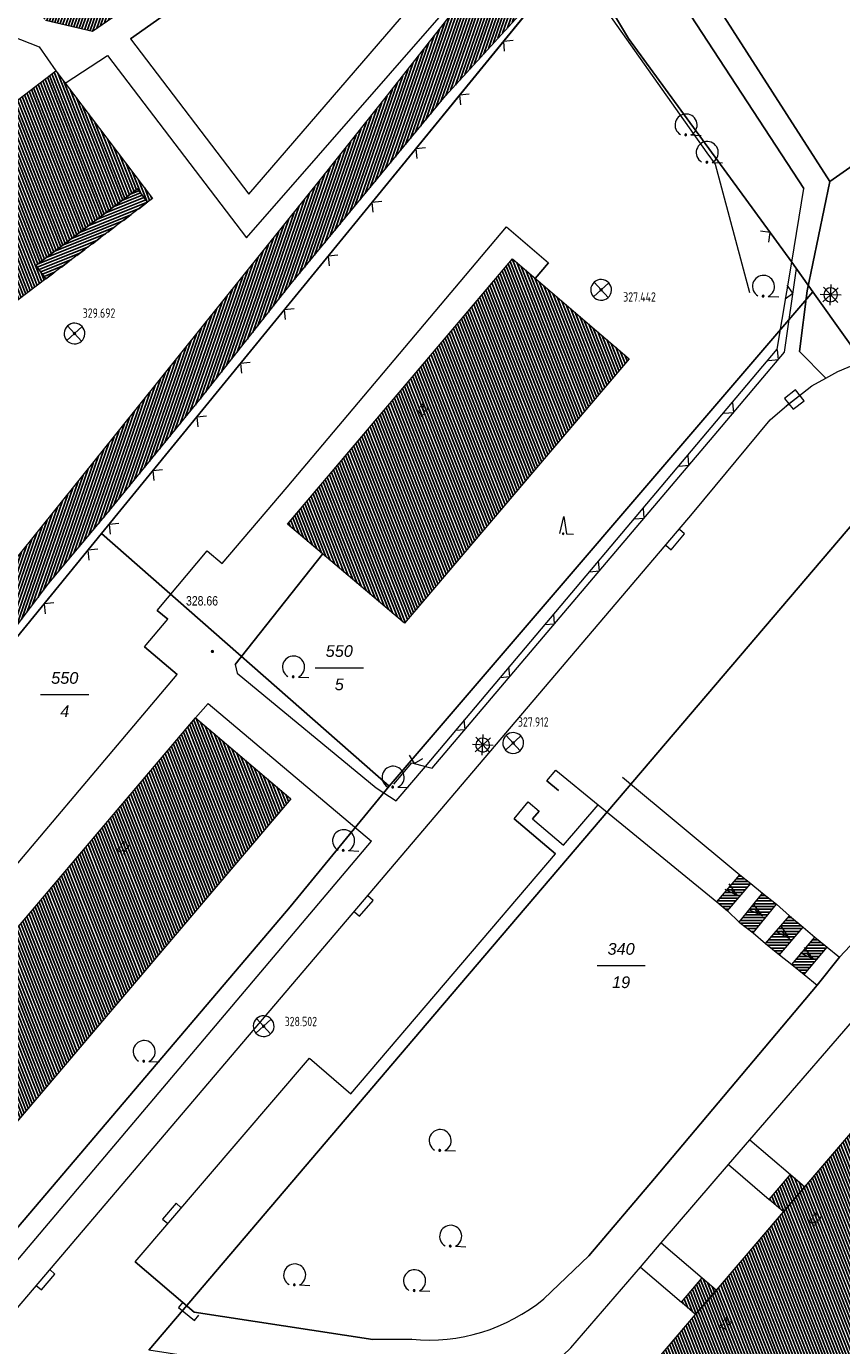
# Model space of a CAD drawing. Header units: metres. Extents: x 345144 to 348639, y 5629211 to 5635235.
# Tile 947 of 1056: x 347650 to 347709, y 5630982 to 5631077. Entities that reach past the tile are written whole.
import ezdxf
from ezdxf.enums import TextEntityAlignment as Align

# ---------------------------------------------------------------- set-up
doc = ezdxf.new("R2010")
doc.units = ezdxf.units.M
doc.header["$MEASUREMENT"] = 0
doc.linetypes.add('4_4', pattern=[1.4, 0.7, -0.7])
for name, color, linetype in [('011 Gebäude', 7, 'Continuous'), ('028 Geländeform', 7, 'Continuous'), ('028 Geländeform Ausg.', 7, 'Continuous'), ('065-066 Ver_Entsorgung', 7, 'Continuous'), ('065-066 Ver_Entsorgung Ausg.', 7, 'Continuous'), ('081-083 Topographie', 7, 'Continuous'), ('081-083 Topographie Ausg.', 7, 'Continuous'), ('AX Flurstück', 7, 'Continuous'), ('AX Gebäude', 7, 'Continuous'), ('Definitionslinie', 7, 'Continuous'), ('Präsentationsobjekt -Text (punktförmig)', 7, 'Continuous')]:
    doc.layers.add(name, color=color, linetype=linetype)
doc.styles.add('ARIAL', font='arial.ttf', dxfattribs={"height": 1})
doc.styles.add('ARIALIT', font='ariali.ttf', dxfattribs={"height": 1})
doc.styles.add('DIN-6776-IT', font='txt', dxfattribs={"height": 1})
pattern_1 = [(250.9552151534, (0, 0), (0.1890527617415, -0.065261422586), [])]
pattern_2 = [(0, (0, 0), (0, 0.2), [])]
pattern_3 = [(111.5294117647, (0, 0), (-0.186045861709, -0.07339575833), [])]

# ---------------------------------------------------------------- blocks, each defined once
blk = doc.blocks.new('alk_3504_nrw')
at = {"color": 134, "lineweight": 5, "true_color": 0x00b2b2, "flags": 128}
for points in [[(-0.729333, -0.684), (-0.707333, -0.707333), (0.707333, 0.707333)], [(-0.707333, 0.707333), (0.707333, -0.707333)]]:
    blk.add_lwpolyline(points, dxfattribs=at)
at = {"color": 134, "lineweight": 5, "true_color": 0x00b2b2}
for start, end in [(90, -90), (-90, 90)]:
    blk.add_arc((0, 0), 1, start, end, dxfattribs=at)
blk = doc.blocks.new('alk_5742_nrw')
at = {"color": 134, "lineweight": 5, "true_color": 0x00b2b2, "flags": 128}
for points in [[(1, 0), (-1, 0)], [(0.707333, -0.707333), (-0.707333, 0.707333)], [(-0.707333, -0.707333), (0.707333, 0.707333)], [(0, -1), (0, 1)]]:
    blk.add_lwpolyline(points, dxfattribs=at)
at = {"color": 134, "lineweight": 5, "true_color": 0x00b2b2}
for start, end in [(0, 180), (180, 0)]:
    blk.add_arc((0, 0), 0.666667, start, end, dxfattribs=at)
blk = doc.blocks.new('alk_043x_nrw')
h = blk.add_hatch(color=7)
edge = h.paths.add_edge_path(flags=0)
edge.add_arc((0, 0), 1, 180, 360, ccw=False)
edge.add_arc((0, 0), 1, 0, 180, ccw=False)
blk = doc.blocks.new('alk_7100_nrwx2')
at = {"true_color": 0x2e2e2e}
h = blk.add_hatch(color=250, dxfattribs=at)
edge = h.paths.add_edge_path(flags=0)
edge.add_arc((0.024073, -0.597267), 0.057254, 180, 360, ccw=False)
edge.add_arc((0.024073, -0.597267), 0.057255, 0, 180, ccw=False)
at = {"color": 250, "lineweight": 5, "true_color": 0x2e2e2e, "flags": 128}
blk.add_lwpolyline([(0.349382, -0.597267), (1, -0.597267)], dxfattribs=at)
at = {"color": 250, "lineweight": 5, "true_color": 0x2e2e2e}
for centre, radius, start, end in [((0.024073, 0.012362), 0.690995, -61.91481688, -118.08518312), ((0.024073, -0.597267), 0.057255, 0, 180), ((0.024073, -0.597267), 0.057254, 180, 0)]:
    blk.add_arc(centre, radius, start, end, dxfattribs=at)
blk = doc.blocks.new('alk_7200_nrwx2')
at = {"true_color": 0x2e2e2e}
h = blk.add_hatch(color=250, dxfattribs=at)
edge = h.paths.add_edge_path(flags=0)
edge.add_arc((-0.020544, -0.388118), 0.055525, 180, 360, ccw=False)
edge.add_arc((-0.020544, -0.388118), 0.055525, 0, 180, ccw=False)
at = {"color": 250, "lineweight": 5, "true_color": 0x2e2e2e, "flags": 128}
blk.add_lwpolyline([(-0.298168, -0.388118), (-0.020544, 1), (0.257079, -0.388118), (0.812326, -0.388118)], dxfattribs=at)
blk.add_lwpolyline([(-0.298168, -0.388118), (-0.020544, 1), (0.257079, -0.388118), (0.812326, -0.388118)], dxfattribs=at)
at = {"color": 250, "lineweight": 5, "true_color": 0x2e2e2e}
for start, end in [(0, 180), (180, 0)]:
    blk.add_arc((-0.020544, -0.388118), 0.055525, start, end, dxfattribs=at)
blk = doc.blocks.new('3488_swc')
at = {"color": 7, "lineweight": 5, "flags": 128}
for points in [[(1, 0), (-1, 0)], [(0.666667, 0.666667), (-0.666667, 0.666667), (-0.666667, -0.666667), (0.666667, -0.666667), (0.666667, 0.666667)]]:
    blk.add_lwpolyline(points, dxfattribs=at)
blk = doc.blocks.new('swc_strasseneinlauf')
at = {"color": 7, "lineweight": 5, "flags": 128}
blk.add_lwpolyline([(-1, 0), (-1, -0.666667), (1, -0.666667), (1, 0)], dxfattribs=at)

msp = doc.modelspace()

# ---------------------------------------------------------------- hatches: boundary and pattern name
at = {"layer": '011 Gebäude', "true_color": 0x8f8f8f}
h = msp.add_hatch(dxfattribs=at)
h.set_pattern_fill('_USER', color=252, scale=0.2, angle=201.88235294, style=0, pattern_type=0)
h.set_pattern_definition([(201.882352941, (0, 0), (0.074540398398, -0.185590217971), [])])
h.paths.add_polyline_path([(347651.181, 5631058.516), (347650.462, 5631059.469), (347650.462, 5631059.469), (347657.787, 5631064.993), (347657.787, 5631064.993), (347658.507, 5631064.038), (347658.507, 5631064.038)], flags=0)
at = {"layer": '028 Geländeform', "true_color": 0xb27500}
h = msp.add_hatch(dxfattribs=at)
h.set_pattern_fill('_USER', color=44, scale=0.2, angle=250.95521515, style=0, pattern_type=0)
h.set_pattern_definition(pattern_1)
h.paths.add_polyline_path([(347681.341, 5631096.922), (347684.046, 5631098.409), (347684.046, 5631098.409), (347686.343, 5631094.921), (347686.343, 5631094.921), (347685.495, 5631094.305), (347685.495, 5631094.305), (347682.74, 5631092.309), (347682.74, 5631092.309), (347682.006, 5631091.776), (347682.006, 5631091.776), (347680.376, 5631094.212), (347680.376, 5631094.212), (347654.544, 5631076.39), (347654.544, 5631076.39), (347651.138, 5631077.183), (347651.138, 5631077.183), (347650.58, 5631077.675), (347650.58, 5631077.675), (347645.564, 5631084.003), (347645.564, 5631084.003), (347645.219, 5631085.263), (347645.219, 5631085.263), (347645.869, 5631089.566), (347645.869, 5631089.566), (347647.327, 5631087.119), (347647.327, 5631087.119), (347648.198, 5631085.657), (347648.198, 5631085.657), (347649.026, 5631084.268), (347649.026, 5631084.268), (347651.158, 5631080.69), (347651.158, 5631080.69), (347652.446, 5631078.528), (347652.446, 5631078.528), (347652.667, 5631078.968), (347652.667, 5631078.968), (347653.74, 5631079.69), (347653.74, 5631079.69), (347671.35, 5631091.538), (347671.35, 5631091.538), (347672.424, 5631092.255), (347672.424, 5631092.255), (347676.096, 5631094.112), (347676.096, 5631094.112), (347677.819, 5631094.984), (347677.819, 5631094.984), (347678.323, 5631095.26), (347678.323, 5631095.26)], flags=0)
h = msp.add_hatch(dxfattribs=at)
h.set_pattern_fill('_USER', color=44, scale=0.2, angle=250.95521515, style=0, pattern_type=0)
h.set_pattern_definition(pattern_1)
h.paths.add_polyline_path([(347640.574, 5631022.204), (347625.338, 5631003.535), (347625.338, 5631003.535), (347630.441, 5630994.457), (347630.441, 5630994.457), (347629.459, 5630993.411), (347629.459, 5630993.411), (347627.515, 5630996.825), (347627.515, 5630996.825), (347624.367, 5631002.346), (347624.367, 5631002.346), (347623.317, 5631004.184), (347623.317, 5631004.184), (347638.28, 5631021.797), (347638.28, 5631021.797), (347649.076, 5631038.361), (347649.076, 5631038.361), (347671.283, 5631066.035), (347671.283, 5631066.035), (347675.767, 5631071.668), (347675.767, 5631071.668), (347686.435, 5631085.255), (347686.435, 5631085.255), (347684.793, 5631087.628), (347684.793, 5631087.628), (347683.219, 5631089.903), (347683.219, 5631089.903), (347685.709, 5631091.761), (347685.709, 5631091.761), (347687.533, 5631093.123), (347687.533, 5631093.123), (347688.948, 5631089.8), (347688.948, 5631089.8), (347690.342, 5631086.526), (347690.342, 5631086.526), (347690.443, 5631085.88), (347690.443, 5631085.88), (347690.415, 5631085.415), (347690.415, 5631085.415), (347690.38, 5631084.824), (347690.38, 5631084.824), (347690.126, 5631083.75), (347690.126, 5631083.75), (347689.855, 5631082.798), (347689.855, 5631082.798), (347689.48, 5631082.126), (347689.48, 5631082.126), (347688.796, 5631081.373), (347688.796, 5631081.373), (347686.577, 5631078.932), (347686.577, 5631078.932), (347680.019, 5631071.718), (347680.019, 5631071.718), (347668.871, 5631058.162), (347668.871, 5631058.162), (347662.284, 5631049.791), (347662.284, 5631049.791), (347655.766, 5631041.78), (347655.766, 5631041.78), (347651.384, 5631036.535), (347651.384, 5631036.535)], flags=0)
at = {"layer": '081-083 Topographie'}
h = msp.add_hatch(dxfattribs=at)
h.set_pattern_fill('_USER', scale=0.2, style=0, pattern_type=0)
h.set_pattern_definition(pattern_2)
h.paths.add_polyline_path([(347699.597, 5631013.526), (347701.266, 5631015.495), (347701.266, 5631015.495), (347702.049, 5631014.85), (347702.049, 5631014.85), (347700.357, 5631012.881), (347700.357, 5631012.881)], flags=0)
h = msp.add_hatch(dxfattribs=at)
h.set_pattern_fill('_USER', scale=0.2, style=0, pattern_type=0)
h.set_pattern_definition(pattern_2)
h.paths.add_polyline_path([(347702.886, 5631014.151), (347703.895, 5631013.371), (347703.895, 5631013.371), (347702.22, 5631011.293), (347702.22, 5631011.293), (347701.212, 5631012.074), (347701.212, 5631012.074)], flags=0)
h = msp.add_hatch(dxfattribs=at)
h.set_pattern_fill('_USER', scale=0.2, style=0, pattern_type=0)
h.set_pattern_definition(pattern_2)
h.paths.add_polyline_path([(347704.846, 5631012.537), (347705.837, 5631011.701), (347705.837, 5631011.701), (347704.111, 5631009.704), (347704.111, 5631009.704), (347703.12, 5631010.541), (347703.12, 5631010.541)], flags=0)
h = msp.add_hatch(dxfattribs=at)
h.set_pattern_fill('_USER', scale=0.2, style=0, pattern_type=0)
h.set_pattern_definition(pattern_2)
h.paths.add_polyline_path([(347706.661, 5631010.981), (347707.554, 5631010.271), (347707.554, 5631010.271), (347705.905, 5631008.296), (347705.905, 5631008.296), (347705.012, 5631009.004), (347705.012, 5631009.004)], flags=0)
at = {"layer": 'AX Gebäude', "true_color": 0x4f4f4f}
h = msp.add_hatch(dxfattribs=at)
h.set_pattern_fill('_USER', color=251, scale=0.2, angle=111.52941176, style=0, pattern_type=0)
h.set_pattern_definition(pattern_3)
h.paths.add_polyline_path([(347615.291, 5631045.852), (347617.17, 5631047.266), (347622.96, 5631051.615), (347624.847, 5631053.032), (347636.4, 5631061.725), (347638.268, 5631063.134), (347644.036, 5631067.518), (347645.901, 5631068.947), (347651.895, 5631073.526), (347658.876, 5631064.316), (347658.506, 5631064.038), (347657.787, 5631064.993), (347650.462, 5631059.469), (347651.18, 5631058.516), (347645.057, 5631053.886), (347644.342, 5631054.83), (347629.391, 5631043.494), (347630.106, 5631042.551), (347623.942, 5631037.885), (347623.241, 5631038.812), (347615.914, 5631033.276), (347616.614, 5631032.35), (347616.3, 5631032.113), (347609.331, 5631041.362)], flags=0)
h = msp.add_hatch(dxfattribs=at)
h.set_pattern_fill('_USER', color=251, scale=0.2, angle=111.52941176, style=0, pattern_type=0)
h.set_pattern_definition(pattern_3)
h.paths.add_polyline_path([(347668.618, 5631040.805), (347684.844, 5631059.947), (347693.26, 5631052.743), (347677.053, 5631033.658)], flags=0)
h = msp.add_hatch(dxfattribs=at)
h.set_pattern_fill('_USER', color=251, scale=0.2, angle=111.52941176, style=0, pattern_type=0)
h.set_pattern_definition(pattern_3)
h.paths.add_polyline_path([(347634.767, 5630994.769), (347661.979, 5631026.807), (347668.843, 5631020.983), (347641.654, 5630988.915)], flags=0)
h = msp.add_hatch(dxfattribs=at)
h.set_pattern_fill('_USER', color=251, scale=0.2, angle=111.52941176, style=0, pattern_type=0)
h.set_pattern_definition(pattern_3)
h.paths.add_polyline_path([(347705.957, 5630992.959), (347715.336, 5631003.915), (347716.858, 5631005.695), (347721.571, 5631011.207), (347723.095, 5631012.989), (347727.855, 5631018.556), (347736.646, 5631011.044), (347736.355, 5631010.705), (347735.343, 5631011.571), (347729.421, 5631004.653), (347730.372, 5631003.839), (347725.365, 5630997.984), (347724.375, 5630998.83), (347712.227, 5630984.598), (347713.222, 5630983.749), (347708.215, 5630977.877), (347707.294, 5630978.662), (347701.272, 5630971.598), (347702.224, 5630970.786), (347701.976, 5630970.495), (347693.176, 5630978.027), (347698.071, 5630983.745), (347699.579, 5630985.507), (347704.419, 5630991.162)], flags=0)
h = msp.add_hatch(dxfattribs=at)
h.set_pattern_fill('_USER', color=251, scale=0.2, angle=111.52941176, style=0, pattern_type=0)
h.set_pattern_definition(pattern_3)
h.paths.add_polyline_path([(347704.419, 5630991.162), (347703.381, 5630992.05), (347704.919, 5630993.847), (347705.957, 5630992.959)], flags=0)
h = msp.add_hatch(dxfattribs=at)
h.set_pattern_fill('_USER', color=251, scale=0.2, angle=111.52941176, style=0, pattern_type=0)
h.set_pattern_definition(pattern_3)
h.paths.add_polyline_path([(347698.071, 5630983.745), (347697.039, 5630984.628), (347698.547, 5630986.39), (347699.579, 5630985.507)], flags=0)

# ---------------------------------------------------------------- linework, layer by layer
at = {"layer": '011 Gebäude', "color": 251, "linetype": 'Continuous', "lineweight": 13, "true_color": 0x4f4f4f, "flags": 128}
msp.add_lwpolyline([(347651.181, 5631058.516), (347650.462, 5631059.469), (347650.462, 5631059.469), (347657.787, 5631064.993), (347657.787, 5631064.993), (347658.507, 5631064.038), (347658.507, 5631064.038), (347651.181, 5631058.516)], dxfattribs=at)
at = {"layer": '081-083 Topographie', "color": 7, "linetype": 'Continuous', "lineweight": 5, "flags": 128}
for points in [[(347671.149, 5631038.633), (347664.833, 5631030.666), (347664.833, 5631030.666), (347664.988, 5631030.042), (347664.988, 5631030.042), (347675.008, 5631021.774), (347675.008, 5631021.774), (347676.465, 5631020.822), (347676.465, 5631020.822), (347678.565, 5631023.313), (347678.565, 5631023.313), (347703.963, 5631053.443), (347703.963, 5631053.443), (347705, 5631059.711), (347705, 5631059.711), (347705.002, 5631059.722), (347705.002, 5631059.722), (347705.882, 5631065.04), (347705.882, 5631065.04), (347687.533, 5631093.123)], [(347665.824, 5631064.62), (347683.948, 5631085.656), (347683.948, 5631085.656), (347679.801, 5631091.503), (347679.801, 5631091.503), (347673.85, 5631087.554), (347673.85, 5631087.554), (347657.281, 5631075.843), (347657.281, 5631075.843), (347665.824, 5631064.62)], [(347652.579, 5631072.624), (347655.634, 5631074.628), (347655.634, 5631074.628), (347665.654, 5631061.469), (347665.654, 5631061.469), (347686.435, 5631085.255)], [(347712.471, 5631065.181), (347710.962, 5631067.775), (347710.962, 5631067.775), (347707.76, 5631065.543), (347707.76, 5631065.543), (347697.619, 5631081.342)], [(347625.338, 5631003.535), (347640.574, 5631022.204), (347640.574, 5631022.204), (347655.202, 5631040.126), (347655.202, 5631040.126), (347687.889, 5631080.179)], [(347687.889, 5631080.179), (347691.106, 5631078.608), (347691.106, 5631078.608), (347698.879, 5631067.611), (347698.879, 5631067.611), (347699.469, 5631066.776), (347699.469, 5631066.776), (347701.949, 5631057.515)], [(347642.662, 5631073.24), (347647.174, 5631076.629), (347647.174, 5631076.629), (347650.69, 5631075.249), (347650.69, 5631075.249), (347651.895, 5631073.526)], [(347707.76, 5631065.543), (347706.123, 5631057.643), (347706.123, 5631057.643), (347705.57, 5631053.253), (347705.57, 5631053.253), (347707.468, 5631051.331)], [(347630.718, 5630994.752), (347644.572, 5631010.933), (347644.572, 5631010.933), (347660.662, 5631029.952), (347660.662, 5631029.952), (347658.292, 5631031.955), (347658.292, 5631031.955), (347659.968, 5631033.95), (347659.968, 5631033.95), (347659.214, 5631034.576), (347659.214, 5631034.576), (347662.822, 5631038.875), (347662.822, 5631038.875), (347663.892, 5631037.951), (347663.892, 5631037.951), (347668.6, 5631043.478), (347668.6, 5631043.478), (347684.429, 5631062.253), (347684.429, 5631062.253), (347687.445, 5631059.672), (347687.445, 5631059.672), (347686.493, 5631058.535)], [(347642.087, 5630975.894), (347642.918, 5630976.53), (347642.918, 5630976.53), (347648.728, 5630983.746), (347648.728, 5630983.746), (347697.841, 5631041.567), (347697.841, 5631041.567), (347703.45, 5631048.324), (347703.45, 5631048.324), (347704.644, 5631049.367), (347704.644, 5631049.367), (347706.457, 5631050.773), (347706.457, 5631050.773), (347707.468, 5631051.331), (347707.468, 5631051.331), (347708.342, 5631051.814), (347708.342, 5631051.814), (347711.316, 5631053.081), (347711.316, 5631053.081), (347712.352, 5631053.795)], [(347661.979, 5631026.807), (347662.895, 5631027.851), (347662.895, 5631027.851), (347674.672, 5631017.913)], [(347721.104, 5631024.289), (347710.747, 5631011.971), (347710.747, 5631011.971), (347708.448, 5631009.544), (347708.448, 5631009.544), (347706.841, 5631007.526), (347706.841, 5631007.526), (347695.102, 5630993.568), (347695.102, 5630993.568), (347690.365, 5630987.992), (347690.365, 5630987.992), (347687.112, 5630984.874)], [(347688.172, 5631021.582), (347687.336, 5631022.267), (347687.336, 5631022.267), (347687.978, 5631023.047), (347687.978, 5631023.047), (347691.038, 5631020.544), (347691.038, 5631020.544), (347699.597, 5631013.526)], [(347692.794, 5631022.532), (347701.266, 5631015.495)], [(347677.577, 5630981.958), (347674.775, 5630981.935), (347674.775, 5630981.935), (347661.882, 5630983.92), (347661.882, 5630983.92), (347657.609, 5630987.558), (347657.609, 5630987.558), (347670.211, 5631002.25), (347670.211, 5631002.25), (347673.194, 5630999.68), (347673.194, 5630999.68), (347687.949, 5631016.993), (347687.949, 5631016.993), (347684.965, 5631019.535), (347684.965, 5631019.535), (347685.993, 5631020.745), (347685.993, 5631020.745), (347686.778, 5631020.081), (347686.778, 5631020.081), (347686.3, 5631019.52), (347686.3, 5631019.52), (347688.544, 5631017.618), (347688.544, 5631017.618), (347691.038, 5631020.544)], [(347687.892, 5630980.208), (347689.073, 5630981.335), (347689.073, 5630981.335), (347694.078, 5630987.157), (347694.078, 5630987.157), (347695.59, 5630988.917), (347695.59, 5630988.917), (347700.435, 5630994.573), (347700.435, 5630994.573), (347701.984, 5630996.355), (347701.984, 5630996.355), (347711.398, 5631007.221), (347711.398, 5631007.221), (347712.952, 5631009.008), (347712.952, 5631009.008), (347717.687, 5631014.518), (347717.687, 5631014.518), (347719.2, 5631016.313), (347719.2, 5631016.313), (347723.552, 5631021.47)], [(347629.459, 5630993.411), (347630.875, 5630990.34), (347630.875, 5630990.34), (347636.96, 5630979.412), (347636.96, 5630979.412), (347637.393, 5630978.558), (347637.393, 5630978.558), (347638.144, 5630977.874), (347638.144, 5630977.874), (347639.382, 5630977.428), (347639.382, 5630977.428), (347641.212, 5630978.746), (347641.212, 5630978.746), (347644.526, 5630982.251), (347644.526, 5630982.251), (347674.672, 5631017.913)], [(347702.049, 5631014.85), (347702.886, 5631014.151)], [(347703.895, 5631013.371), (347704.846, 5631012.537)], [(347700.357, 5631012.881), (347701.212, 5631012.074)], [(347702.22, 5631011.293), (347703.12, 5631010.541)], [(347705.837, 5631011.701), (347706.661, 5631010.981)], [(347707.554, 5631010.271), (347708.448, 5631009.544)], [(347704.111, 5631009.704), (347705.012, 5631009.004)], [(347705.905, 5631008.296), (347706.841, 5631007.526)], [(347701.984, 5630996.355), (347704.921, 5630993.846)], [(347700.435, 5630994.573), (347703.382, 5630992.05)], [(347695.59, 5630988.917), (347698.548, 5630986.39)], [(347694.078, 5630987.157), (347697.039, 5630984.629)]]:
    msp.add_lwpolyline(points, dxfattribs=at)
at = {"layer": '081-083 Topographie', "color": 7, "linetype": 'Continuous', "lineweight": 5}
msp.add_arc((347678.794, 5630995.023), 13.122169, -95.32172454, -50.6623605, dxfattribs=at)
at = {"layer": '081-083 Topographie Ausg.', "color": 7, "linetype": 'Continuous', "lineweight": 5, "flags": 128}
for points in [[(347700.174561, 5631014.460007), (347701.097, 5631014), (347700.499557, 5631014.839977)], [(347701.097, 5631014), (347700.627, 5631014.402)], [(347701.948025, 5631012.958021), (347702.888, 5631012.535), (347702.257679, 5631013.350595)], [(347702.888, 5631012.535), (347702.282, 5631013.013)], [(347703.924368, 5631011.375712), (347704.833, 5631010.889), (347704.260307, 5631011.746043)], [(347704.833, 5631010.889), (347704.23, 5631011.436)], [(347705.613101, 5631009.862734), (347706.543, 5631009.418), (347705.931788, 5631010.248012)], [(347706.543, 5631009.418), (347706.057, 5631009.82)]]:
    msp.add_lwpolyline(points, dxfattribs=at)
at = {"layer": 'AX Flurstück', "color": 8, "linetype": 'Continuous', "lineweight": 13, "true_color": 0x808080, "flags": 128}
for points in [[(347688.617, 5631081.07), (347655.201, 5631040.126), (347624.367, 5631002.346), (347617.604, 5631014.189), (347613.658, 5631020.763), (347618.177, 5631018.948), (347620.64, 5631015.766), (347628.164, 5631021.415), (347624.366, 5631026.442), (347619.875, 5631023.052), (347611.634, 5631024.137), (347607.36, 5631031.276), (347596.802, 5631048.246), (347592.549, 5631054.883), (347596.874, 5631058.139), (347600.658, 5631053.012), (347647.163, 5631088.078)], [(347655.201, 5631040.126), (347688.617, 5631081.07), (347689.48, 5631082.126), (347693.218, 5631075.86), (347705, 5631059.711), (347706.525, 5631057.578), (347675.941, 5631021.886), (347655.201, 5631040.126)], [(347713.777, 5631047.406), (347706.525, 5631057.578), (347705, 5631059.711), (347693.218, 5631075.86), (347689.48, 5631082.126)], [(347639.098, 5630978.232), (347668.806, 5631013.169), (347675.941, 5631021.886), (347706.525, 5631057.578), (347713.777, 5631047.406), (347714.335, 5631046.613), (347678.682, 5631004.783), (347658.601, 5630981.172)], [(347678.682, 5631004.783), (347714.335, 5631046.613), (347748.929, 5630982.587), (347710.027, 5630952.895), (347680.149, 5630977.825), (347658.601, 5630981.172), (347678.682, 5631004.783)], [(347655.201, 5631040.126), (347675.941, 5631021.886), (347668.806, 5631013.169), (347639.098, 5630978.232), (347637.357, 5630979.544), (347627.515, 5630996.825), (347624.367, 5631002.346), (347655.201, 5631040.126)]]:
    msp.add_lwpolyline(points, dxfattribs=at)
at = {"layer": 'AX Gebäude', "color": 7, "linetype": 'Continuous', "lineweight": 5, "flags": 128}
for points in [[(347645.901, 5631068.947), (347651.895, 5631073.526), (347658.876, 5631064.316), (347658.506, 5631064.038), (347657.787, 5631064.993), (347650.462, 5631059.469), (347651.18, 5631058.516), (347645.057, 5631053.886)], [(347668.618, 5631040.805), (347684.844, 5631059.947), (347693.26, 5631052.743), (347677.053, 5631033.658), (347668.618, 5631040.805)], [(347634.767, 5630994.769), (347661.979, 5631026.807), (347668.843, 5631020.983), (347641.654, 5630988.915), (347634.767, 5630994.769)], [(347705.957, 5630992.959), (347715.336, 5631003.915), (347716.858, 5631005.695), (347721.571, 5631011.207), (347723.095, 5631012.989), (347727.855, 5631018.556), (347736.646, 5631011.044), (347736.355, 5631010.705), (347735.343, 5631011.571), (347729.421, 5631004.653), (347730.372, 5631003.839), (347725.365, 5630997.984), (347724.375, 5630998.83), (347712.227, 5630984.598), (347713.222, 5630983.749), (347708.215, 5630977.877)], [(347693.176, 5630978.027), (347698.071, 5630983.745), (347699.579, 5630985.507), (347704.419, 5630991.162), (347705.957, 5630992.959)], [(347704.419, 5630991.162), (347703.381, 5630992.05), (347704.919, 5630993.847), (347705.957, 5630992.959), (347704.419, 5630991.162)], [(347698.071, 5630983.745), (347697.039, 5630984.628), (347698.547, 5630986.39), (347699.579, 5630985.507), (347698.071, 5630983.745)]]:
    msp.add_lwpolyline(points, dxfattribs=at)
at = {"layer": 'Definitionslinie', "color": 44, "linetype": 'Continuous', "lineweight": 5, "true_color": 0xb27500, "flags": 128}
for points in [[(347654.544, 5631076.39), (347680.376, 5631094.212)], [(347675.767, 5631071.668), (347686.435, 5631085.255)], [(347680.019, 5631071.718), (347686.577, 5631078.932)], [(347651.138, 5631077.183), (347654.544, 5631076.39)], [(347668.871, 5631058.162), (347680.019, 5631071.718)], [(347671.283, 5631066.035), (347675.767, 5631071.668)], [(347649.076, 5631038.361), (347671.283, 5631066.035)], [(347662.284, 5631049.791), (347668.871, 5631058.162)], [(347655.766, 5631041.78), (347662.284, 5631049.791)], [(347651.384, 5631036.535), (347655.766, 5631041.78)], [(347640.574, 5631022.204), (347651.384, 5631036.535)]]:
    msp.add_lwpolyline(points, dxfattribs=at)
at = {"layer": 'Definitionslinie', "color": 7, "linetype": 'Continuous', "lineweight": 5, "flags": 128}
for points in [[(347687.533, 5631093.123), (347705.882, 5631065.04)], [(347657.281, 5631075.843), (347673.85, 5631087.554)], [(347665.824, 5631064.62), (347683.948, 5631085.656)], [(347665.654, 5631061.469), (347686.435, 5631085.255)], [(347697.619, 5631081.342), (347707.76, 5631065.543)], [(347655.202, 5631040.126), (347687.889, 5631080.179)], [(347691.106, 5631078.608), (347698.879, 5631067.611)], [(347647.174, 5631076.629), (347650.69, 5631075.249)], [(347657.281, 5631075.843), (347665.824, 5631064.62)], [(347650.69, 5631075.249), (347651.895, 5631073.526)], [(347684.894, 5631075.719), (347684.191, 5631075.647), (347684.262, 5631074.944)], [(347684.894, 5631075.719), (347684.191, 5631075.647), (347684.262, 5631074.944)], [(347652.579, 5631072.624), (347655.634, 5631074.628)], [(347655.634, 5631074.628), (347665.654, 5631061.469)], [(347681.733, 5631071.845), (347681.03, 5631071.774), (347681.101, 5631071.07)], [(347681.733, 5631071.845), (347681.03, 5631071.774), (347681.101, 5631071.07)], [(347678.572, 5631067.971), (347677.868, 5631067.9), (347677.939, 5631067.196)], [(347678.572, 5631067.971), (347677.868, 5631067.9), (347677.939, 5631067.196)], [(347698.879, 5631067.611), (347699.469, 5631066.776)], [(347707.76, 5631065.543), (347710.962, 5631067.775)], [(347699.469, 5631066.776), (347701.949, 5631057.515)], [(347706.123, 5631057.643), (347707.76, 5631065.543)], [(347705, 5631059.711), (347705.002, 5631059.722), (347705.002, 5631059.722), (347705.882, 5631065.04)], [(347675.41, 5631064.097), (347674.707, 5631064.026), (347674.778, 5631063.323)], [(347675.41, 5631064.097), (347674.707, 5631064.026), (347674.778, 5631063.323)], [(347676.298, 5631022.019), (347677.597, 5631023.563), (347678.565, 5631023.313), (347678.565, 5631023.313), (347679.057, 5631023.186), (347699.678, 5631047.514), (347704.48, 5631053.207), (347705.341, 5631059.254), (347705.002, 5631059.722), (347705.002, 5631059.722), (347702.175, 5631063.62)], [(347668.6, 5631043.478), (347684.429, 5631062.253)], [(347684.429, 5631062.253), (347687.445, 5631059.672)], [(347703.348, 5631061.151), (347703.459, 5631061.85), (347702.761, 5631061.96)], [(347672.249, 5631060.224), (347671.545, 5631060.153), (347671.617, 5631059.449)], [(347672.249, 5631060.224), (347671.545, 5631060.153), (347671.617, 5631059.449)], [(347686.493, 5631058.535), (347687.445, 5631059.672)], [(347703.963, 5631053.443), (347705, 5631059.711)], [(347704.523, 5631057.054), (347705.088, 5631057.479), (347704.663, 5631058.044)], [(347705.57, 5631053.253), (347706.123, 5631057.643)], [(347669.088, 5631056.35), (347668.384, 5631056.279), (347668.455, 5631055.575)], [(347669.088, 5631056.35), (347668.384, 5631056.279), (347668.455, 5631055.575)], [(347676.465, 5631020.822), (347678.565, 5631023.313), (347678.565, 5631023.313), (347703.963, 5631053.443)], [(347703.333, 5631052.624), (347704.038, 5631052.684), (347703.979, 5631053.388)], [(347705.57, 5631053.253), (347707.468, 5631051.331)], [(347708.342, 5631051.814), (347711.316, 5631053.081)], [(347665.926, 5631052.476), (347665.223, 5631052.405), (347665.294, 5631051.701)], [(347665.926, 5631052.476), (347665.223, 5631052.405), (347665.294, 5631051.701)], [(347706.457, 5631050.773), (347707.468, 5631051.331)], [(347707.468, 5631051.331), (347708.342, 5631051.814)], [(347704.644, 5631049.367), (347706.457, 5631050.773)], [(347700.111, 5631048.803), (347700.815, 5631048.862), (347700.755, 5631049.566)], [(347703.45, 5631048.324), (347704.644, 5631049.367)], [(347662.765, 5631048.602), (347662.061, 5631048.531), (347662.133, 5631047.828)], [(347662.765, 5631048.602), (347662.061, 5631048.531), (347662.133, 5631047.828)], [(347697.841, 5631041.567), (347703.45, 5631048.324)], [(347696.881, 5631044.987), (347697.586, 5631045.046), (347697.528, 5631045.751)], [(347659.604, 5631044.729), (347658.9, 5631044.658), (347658.971, 5631043.954)], [(347659.604, 5631044.729), (347658.9, 5631044.658), (347658.971, 5631043.954)], [(347663.892, 5631037.951), (347668.6, 5631043.478)], [(347648.728, 5630983.746), (347697.841, 5631041.567)], [(347693.649, 5631041.174), (347694.354, 5631041.232), (347694.295, 5631041.936)], [(347656.442, 5631040.855), (347655.739, 5631040.784), (347655.81, 5631040.08)], [(347656.442, 5631040.855), (347655.739, 5631040.784), (347655.81, 5631040.08)], [(347640.574, 5631022.204), (347655.202, 5631040.126)], [(347654.915, 5631038.983), (347654.211, 5631038.912), (347654.282, 5631038.209)], [(347654.915, 5631038.983), (347654.211, 5631038.912), (347654.282, 5631038.209)], [(347659.214, 5631034.576), (347662.822, 5631038.875)], [(347662.822, 5631038.875), (347663.892, 5631037.951)], [(347664.833, 5631030.666), (347671.149, 5631038.633)], [(347690.416, 5631037.361), (347691.121, 5631037.418), (347691.063, 5631038.123)], [(347651.753, 5631035.11), (347651.05, 5631035.039), (347651.121, 5631034.335)], [(347651.753, 5631035.11), (347651.05, 5631035.039), (347651.121, 5631034.335)], [(347658.292, 5631031.955), (347659.968, 5631033.95)], [(347659.214, 5631034.576), (347659.968, 5631033.95)], [(347687.184, 5631033.547), (347687.889, 5631033.605), (347687.83, 5631034.31)], [(347658.292, 5631031.955), (347660.662, 5631029.952)], [(347664.833, 5631030.666), (347664.988, 5631030.042)], [(347683.952, 5631029.733), (347684.656, 5631029.792), (347684.598, 5631030.496)], [(347644.572, 5631010.933), (347660.662, 5631029.952)], [(347664.988, 5631030.042), (347675.008, 5631021.774)], [(347661.979, 5631026.807), (347662.895, 5631027.851)], [(347662.895, 5631027.851), (347674.672, 5631017.913)], [(347680.719, 5631025.92), (347681.424, 5631025.978), (347681.365, 5631026.682)], [(347677.402, 5631024.13), (347677.761, 5631023.52), (347678.37, 5631023.88)], [(347687.336, 5631022.267), (347687.978, 5631023.047)], [(347687.978, 5631023.047), (347691.038, 5631020.544)], [(347692.794, 5631022.532), (347701.266, 5631015.495)], [(347675.008, 5631021.774), (347676.465, 5631020.822)], [(347687.336, 5631022.267), (347688.172, 5631021.582)], [(347684.965, 5631019.535), (347685.993, 5631020.745)], [(347685.993, 5631020.745), (347686.778, 5631020.081)], [(347688.544, 5631017.618), (347691.038, 5631020.544)], [(347691.038, 5631020.544), (347699.597, 5631013.526)], [(347686.3, 5631019.52), (347686.778, 5631020.081)], [(347684.965, 5631019.535), (347687.949, 5631016.993)], [(347686.3, 5631019.52), (347688.544, 5631017.618)], [(347644.526, 5630982.251), (347674.672, 5631017.913)], [(347673.194, 5630999.68), (347687.949, 5631016.993)], [(347699.597, 5631013.526), (347701.266, 5631015.495)], [(347700.357, 5631012.881), (347702.049, 5631014.85)], [(347701.266, 5631015.495), (347702.049, 5631014.85)], [(347702.049, 5631014.85), (347702.886, 5631014.151)], [(347701.212, 5631012.074), (347702.886, 5631014.151)], [(347702.886, 5631014.151), (347703.895, 5631013.371)], [(347699.597, 5631013.526), (347700.357, 5631012.881)], [(347702.22, 5631011.293), (347703.895, 5631013.371)], [(347703.895, 5631013.371), (347704.846, 5631012.537)], [(347700.357, 5631012.881), (347701.212, 5631012.074)], [(347701.212, 5631012.074), (347702.22, 5631011.293)], [(347703.12, 5631010.541), (347704.846, 5631012.537)], [(347704.846, 5631012.537), (347705.837, 5631011.701)], [(347702.22, 5631011.293), (347703.12, 5631010.541)], [(347704.111, 5631009.704), (347705.837, 5631011.701)], [(347705.837, 5631011.701), (347706.661, 5631010.981)], [(347708.448, 5631009.544), (347710.747, 5631011.971)], [(347703.12, 5631010.541), (347704.111, 5631009.704)], [(347705.012, 5631009.004), (347706.661, 5631010.981)], [(347705.905, 5631008.296), (347707.554, 5631010.271)], [(347706.661, 5631010.981), (347707.554, 5631010.271)], [(347707.554, 5631010.271), (347708.448, 5631009.544)], [(347704.111, 5631009.704), (347705.012, 5631009.004)], [(347706.841, 5631007.526), (347708.448, 5631009.544)], [(347705.012, 5631009.004), (347705.905, 5631008.296)], [(347705.905, 5631008.296), (347706.841, 5631007.526)], [(347695.102, 5630993.568), (347706.841, 5631007.526)], [(347701.984, 5630996.355), (347711.398, 5631007.221)], [(347657.609, 5630987.558), (347670.211, 5631002.25)], [(347670.211, 5631002.25), (347673.194, 5630999.68)], [(347700.435, 5630994.573), (347701.984, 5630996.355)], [(347701.984, 5630996.355), (347704.921, 5630993.846)], [(347695.59, 5630988.917), (347700.435, 5630994.573)], [(347700.435, 5630994.573), (347703.382, 5630992.05)], [(347690.365, 5630987.992), (347695.102, 5630993.568)], [(347694.078, 5630987.157), (347695.59, 5630988.917)], [(347695.59, 5630988.917), (347698.548, 5630986.39)], [(347657.609, 5630987.558), (347661.882, 5630983.92)], [(347687.112, 5630984.874), (347690.365, 5630987.992)], [(347689.073, 5630981.335), (347694.078, 5630987.157)], [(347694.078, 5630987.157), (347697.039, 5630984.629)], [(347661.882, 5630983.92), (347674.775, 5630981.935)], [(347674.775, 5630981.935), (347677.577, 5630981.958)]]:
    msp.add_lwpolyline(points, dxfattribs=at)
at = {"layer": 'Definitionslinie', "color": 250, "linetype": '4_4', "lineweight": 5, "true_color": 0x2e2e2e, "flags": 128}
msp.add_lwpolyline([(347651.181, 5631058.516), (347658.507, 5631064.038)], dxfattribs=at)
at = {"layer": 'Definitionslinie', "color": 7, "linetype": 'Continuous', "lineweight": 5}
msp.add_arc((347678.794, 5630995.023), 13.121559, -95.32172454, -50.6623605, dxfattribs=at)
at = {"layer": 'Präsentationsobjekt -Text (punktförmig)', "color": 251, "linetype": 'Continuous', "lineweight": 13, "true_color": 0x5e5e5e, "flags": 128}
for points in [[(347670.6084, 5631030.43652), (347674.0896, 5631030.43652)], [(347650.7984, 5631028.49452), (347654.2796, 5631028.49452)], [(347690.9504, 5631008.93552), (347694.4316, 5631008.93552)]]:
    msp.add_lwpolyline(points, dxfattribs=at)

# ---------------------------------------------------------------- block references
at = {"layer": '028 Geländeform', "xscale": 0.125, "yscale": 0.125}
for p, rotation in [((347691.245, 5631057.713), -2.326667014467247), ((347653.24, 5631054.559), -2.326667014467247), ((347663.197, 5631031.609), -2.326667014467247), ((347684.902, 5631025), -2.326094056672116), ((347666.89, 5631004.556), -2.326667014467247)]:
    msp.add_blockref('alk_043x_nrw', p, dxfattribs=dict(at, rotation=rotation))
at = {"layer": '065-066 Ver_Entsorgung', "xscale": 0.75, "yscale": 0.75}
for name, p, rotation in [('alk_3504_nrw', (347691.245, 5631057.713), -2.326667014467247), ('alk_5742_nrw', (347707.811, 5631057.356), -2.326036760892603), ('alk_3504_nrw', (347653.24, 5631054.559), -2.326667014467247), ('alk_5742_nrw', (347682.703, 5631024.862), -2.326667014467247), ('alk_3504_nrw', (347684.902, 5631025), -2.326094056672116), ('alk_3504_nrw', (347666.89, 5631004.556), -2.326667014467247)]:
    msp.add_blockref(name, p, dxfattribs=dict(at, rotation=rotation))
at = {"layer": '065-066 Ver_Entsorgung Ausg.', "xscale": 0.75, "yscale": 0.75}
for name, p, rotation in [('3488_swc', (347705.194, 5631049.792), -142.23522565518), ('swc_strasseneinlauf', (347696.409, 5631039.844), 49.70236985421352), ('swc_strasseneinlauf', (347673.925, 5631013.386), 49.70317199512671), ('swc_strasseneinlauf', (347660.465, 5630990.887), -130.2166910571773), ('swc_strasseneinlauf', (347650.964, 5630986.415), 49.70277092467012), ('swc_strasseneinlauf', (347661.636, 5630984.179), -38.90933468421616)]:
    msp.add_blockref(name, p, dxfattribs=dict(at, rotation=rotation))
at = {"layer": '081-083 Topographie'}
for name, p, xscale, yscale, rotation in [('alk_7100_nrwx2', (347697.351, 5631069.597), 1.15275, 1.15275, -2.326667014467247), ('alk_7100_nrwx2', (347698.879, 5631067.611), 1.15275, 1.15275, -2.326094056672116), ('alk_7100_nrwx2', (347702.94, 5631057.946), 1.15275, 1.15275, -2.326667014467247), ('alk_7200_nrwx2', (347688.54, 5631040.458), 0.9005, 0.9005, -2.326094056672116), ('alk_7100_nrwx2', (347669.021, 5631030.467), 1.15275, 1.15275, -2.326609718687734), ('alk_7100_nrwx2', (347676.207, 5631022.515), 1.15275, 1.15275, -2.326667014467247), ('alk_7100_nrwx2', (347672.636, 5631017.937), 1.15275, 1.15275, -2.326609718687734), ('alk_7100_nrwx2', (347658.239, 5631002.715), 1.15275, 1.15275, -2.326094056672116), ('alk_7100_nrwx2', (347679.603, 5630996.29), 1.15275, 1.15275, -2.326609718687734), ('alk_7100_nrwx2', (347680.359, 5630989.377), 1.15275, 1.15275, -2.326609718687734), ('alk_7100_nrwx2', (347669.104, 5630986.585), 1.15275, 1.15275, -2.326667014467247), ('alk_7100_nrwx2', (347677.755, 5630986.162), 1.15275, 1.15275, -2.326036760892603)]:
    msp.add_blockref(name, p, dxfattribs=dict(at, xscale=xscale, yscale=yscale, rotation=rotation))

# ---------------------------------------------------------------- texts
at = {"layer": '028 Geländeform Ausg.', "color": 44, "true_color": 0xb27500, "style": 'ARIAL', "width": 0.8}
msp.add_text('328.66', height=0.6761366, dxfattribs=at).set_placement((347661.288, 5631034.927))
at = {"layer": '065-066 Ver_Entsorgung Ausg.', "color": 134, "true_color": 0x00b2b2, "style": 'DIN-6776-IT', "width": 0.8}
for s, p in [('327.442', (347692.841, 5631056.863)), ('329.692', (347653.836, 5631055.698)), ('327.912', (347685.241, 5631026.183)), ('328.502', (347668.408, 5631004.561))]:
    msp.add_text(s, height=0.6762, dxfattribs=at).set_placement(p)
at = {"layer": 'Präsentationsobjekt -Text (punktförmig)', "color": 7, "style": 'ARIAL'}
for s, rotation, p in [('27', -127.95208113, (347678.088, 5631049.193)), ('25', -127.95208113, (347656.526, 5631017.608)), ('26', -127.95208113, (347706.457, 5630990.795)), ('24', -127.95208111, (347700.005, 5630983.241))]:
    msp.add_text(s, height=0.5894702, rotation=rotation, dxfattribs=at).set_placement(p, align=Align.CENTER)
at = {"layer": 'Präsentationsobjekt -Text (punktförmig)', "color": 8, "true_color": 0x808080, "style": 'ARIALIT'}
for s, p in [('550', (347672.349, 5631031.63988)), ('550', (347652.539, 5631029.69788)), ('5', (347672.349, 5631029.23316)), ('4', (347652.539, 5631027.29116)), ('340', (347692.691, 5631010.13888)), ('19', (347692.691, 5631007.73216))]:
    msp.add_text(s, height=0.8421, dxfattribs=at).set_placement(p, align=Align.MIDDLE_CENTER)

doc.saveas('drawing.dxf')
